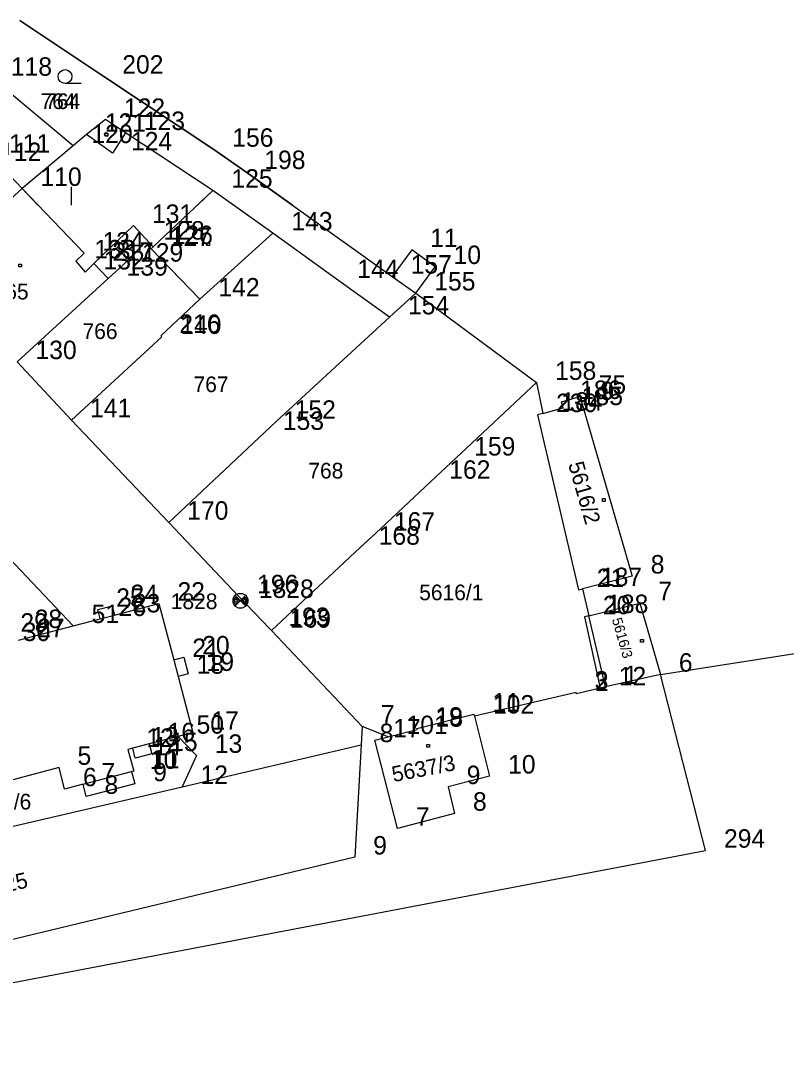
# Model space of a CAD drawing. Extents: x -822293 to -820259, y -1071573 to -1068794.
# Drawn here: x -821305.5 to -821222.5, y -1070091.5 to -1069980 of the extents above; entities that cross this region are included whole.
import ezdxf

# ---------------------------------------------------------------- set-up
doc = ezdxf.new("R2010")
doc.units = 0
for name, color, linetype in [('Vrstva 1', 7, 'Continuous'), ('Vrstva 11', 7, 'Continuous'), ('Vrstva 13', 7, 'Continuous'), ('Vrstva 14', 7, 'Continuous'), ('Vrstva 16', 7, 'Continuous'), ('Vrstva 18', 7, 'Continuous'), ('Vrstva 2', 7, 'Continuous'), ('Vrstva 25', 7, 'Continuous'), ('Vrstva 3', 7, 'Continuous'), ('Vrstva 5', 7, 'Continuous'), ('Vrstva 6', 7, 'Continuous'), ('Vrstva 62', 7, 'Continuous'), ('Vrstva 8', 7, 'Continuous'), ('Vrstva 9', 7, 'Continuous')]:
    doc.layers.add(name, color=color, linetype=linetype)

# ---------------------------------------------------------------- blocks, each defined once
blk = doc.blocks.new('Z402')
at = {"layer": 'Vrstva 2'}
for p, q in [((-10, 10), (20, 10)), ((-10, -20), (-10, 10)), ((20, 10), (20, -20)), ((20, -20), (-10, -20))]:
    blk.add_line(p, q, dxfattribs=at)
blk = doc.blocks.new('Z103')
at = {"layer": 'Vrstva 2'}
for p, q in [((-80, 20), (-60, 60)), ((-80, -20), (-80, 20)), ((-70, 20), (-50, 40)), ((-70, -20), (-70, 20)), ((-60, 60), (-20, 80)), ((-60, -60), (60, 60)), ((-60, 60), (60, -60)), ((-60, 10), (-50, 20)), ((-60, -10), (-60, 10)), ((-50, 40), (-10, 0)), ((-50, 20), (-30, 0)), ((-10, 0), (-50, -40)), ((-30, 0), (-50, -20)), ((-20, 80), (20, 80)), ((50, 40), (10, 0)), ((10, 0), (50, -40)), ((20, 80), (60, 60)), ((50, 20), (30, 0)), ((30, 0), (50, -20)), ((70, 20), (50, 40)), ((60, 10), (50, 20)), ((60, 60), (80, 20)), ((60, -10), (60, 10)), ((70, -20), (70, 20)), ((80, 20), (80, -20)), ((-60, -60), (-80, -20)), ((-50, -40), (-70, -20)), ((-50, -20), (-60, -10)), ((-20, -80), (-60, -60)), ((20, -80), (-20, -80)), ((60, -60), (20, -80)), ((50, -20), (60, -10)), ((50, -40), (70, -20)), ((80, -20), (60, -60))]:
    blk.add_line(p, q, dxfattribs=at)
blk = doc.blocks.new('02.07')
at = {"layer": 'Vrstva 1'}
blk.add_line((0, 0), (0, 2), dxfattribs=at)

msp = doc.modelspace()

# ---------------------------------------------------------------- linework, layer by layer
at = {"layer": 'Vrstva 1'}
for p, q in [((-821299.82, -1069993.57), (-821308.56, -1069986.27)), ((-821298.38, -1069992.35), (-821299.82, -1069993.57)), ((-821284.66, -1069998.4), (-821294.15, -1069992.15)), ((-821299.82, -1069993.57), (-821305.35, -1069998.21)), ((-821236.18, -1070050.87), (-821087.99, -1070027.64))]:
    msp.add_line(p, q, dxfattribs=at)
at = {"layer": 'Vrstva 13'}
for p, q in [((-821305.58, -1069979.99), (-821296.49, -1069986.04)), ((-821296.49, -1069986.04), (-821305.58, -1069979.99)), ((-821296.49, -1069986.04), (-821284.57, -1069993.97)), ((-821284.57, -1069993.97), (-821296.49, -1069986.04)), ((-821284.57, -1069993.97), (-821281.1, -1069996.38)), ((-821281.1, -1069996.38), (-821284.57, -1069993.97)), ((-821281.1, -1069996.38), (-821276.037, -1070000)), ((-821276.037, -1070000), (-821281.1, -1069996.38))]:
    msp.add_line(p, q, dxfattribs=at)
at = {"layer": 'Vrstva 2'}
for p, q in [((-821299.82, -1069993.57), (-821308.56, -1069986.27)), ((-821296.49, -1069986.04), (-821284.57, -1069993.97)), ((-821296.31, -1069990.73), (-821298.38, -1069992.35)), ((-821296.31, -1069990.73), (-821298.38, -1069992.35)), ((-821294.15, -1069992.15), (-821296.31, -1069990.73)), ((-821294.15, -1069992.15), (-821296.31, -1069990.73)), ((-821298.38, -1069992.35), (-821299.82, -1069993.57)), ((-821284.66, -1069998.4), (-821294.15, -1069992.15)), ((-821299.82, -1069993.57), (-821305.35, -1069998.21)), ((-821284.57, -1069993.97), (-821281.1, -1069996.38)), ((-821281.1, -1069996.38), (-821265.24, -1070007.72)), ((-821305.35, -1069998.21), (-821315.23, -1070007.23)), ((-821305.35, -1069998.21), (-821307.311, -1070000)), ((-821278.16, -1070003.04), (-821284.66, -1069998.4)), ((-821282.419, -1070000), (-821284.66, -1069998.4)), ((-821340.69, -1070002.53), (-821299.81, -1070045.6)), ((-821278.16, -1070003.04), (-821286.07, -1070010.2)), ((-821271.03, -1070008.2), (-821278.16, -1070003.04)), ((-821292.02, -1070004.03), (-821294.35, -1070006.42)), ((-821291.35, -1070004.73), (-821292.02, -1070004.03)), ((-821286.07, -1070010.2), (-821291.35, -1070004.73)), ((-821294.35, -1070006.42), (-821296.02, -1070007.94)), ((-821296.02, -1070007.94), (-821305.89, -1070016.99)), ((-821265.53, -1070012.14), (-821271.03, -1070008.2)), ((-821265.24, -1070007.72), (-821262.68, -1070009.55)), ((-821262.68, -1070009.55), (-821265.53, -1070012.14)), ((-821262.68, -1070009.55), (-821249.59, -1070019.24)), ((-821286.07, -1070010.2), (-821290.31, -1070014.15)), ((-821265.53, -1070012.14), (-821277.81, -1070023.46)), ((-821290.2, -1070014.26), (-821299.98, -1070023.29)), ((-821290.31, -1070014.15), (-821290.2, -1070014.26)), ((-821305.89, -1070016.99), (-821299.98, -1070023.29)), ((-821249.59, -1070019.24), (-821258.36, -1070027.44)), ((-821249.59, -1070019.24), (-821248.91, -1070022.58)), ((-821246.88, -1070021.31), (-821244.87, -1070020.75)), ((-821244.87, -1070020.75), (-821244.68, -1070021.43)), ((-821248.91, -1070022.58), (-821246.7, -1070021.98)), ((-821246.7, -1070021.98), (-821246.88, -1070021.31)), ((-821244.68, -1070021.43), (-821239.23, -1070040.23)), ((-821248.91, -1070022.58), (-821249.48, -1070022.73)), ((-821249.48, -1070022.73), (-821245.07, -1070041.7)), ((-821299.98, -1070023.29), (-821289.45, -1070034.4)), ((-821277.81, -1070023.46), (-821279.09, -1070024.66)), ((-821279.09, -1070024.66), (-821289.45, -1070034.4)), ((-821258.36, -1070027.44), (-821261.06, -1070029.96)), ((-821236.18, -1070050.87), (-821087.99, -1070027.64)), ((-821261.06, -1070029.96), (-821267.06, -1070035.58)), ((-821289.45, -1070034.4), (-821281.88, -1070042.37)), ((-821267.06, -1070035.58), (-821268.7, -1070037.11)), ((-821268.7, -1070037.11), (-821278.33, -1070046.1)), ((-821239.23, -1070040.23), (-821244.63, -1070041.59)), ((-821245.07, -1070041.7), (-821244.63, -1070041.59)), ((-821244.63, -1070041.59), (-821243.95, -1070044.52)), ((-821295.34, -1070044.45), (-821290.51, -1070043.17)), ((-821290.51, -1070043.17), (-821288.9, -1070049.28)), ((-821281.88, -1070042.37), (-821278.5, -1070045.92)), ((-821243.95, -1070044.52), (-821238.41, -1070043.13)), ((-821238.41, -1070043.13), (-821236.18, -1070050.87)), ((-821297.15, -1070043.84), (-821295.6, -1070043.44)), ((-821296.89, -1070044.84), (-821297.15, -1070043.84)), ((-821295.6, -1070043.44), (-821295.34, -1070044.45)), ((-821299.81, -1070045.6), (-821296.89, -1070044.84)), ((-821243.95, -1070044.52), (-821244.41, -1070044.64)), ((-821244.41, -1070044.64), (-821242.69, -1070052.35)), ((-821305.72, -1070047.14), (-821299.81, -1070045.6)), ((-821278.5, -1070045.92), (-821278.33, -1070046.1)), ((-821278.33, -1070046.1), (-821268.48, -1070056.5)), ((-821288.9, -1070049.28), (-821287.83, -1070049)), ((-821287.83, -1070049), (-821287.35, -1070050.79)), ((-821287.35, -1070050.79), (-821288.43, -1070051.09)), ((-821288.43, -1070051.09), (-821286.83, -1070057.17)), ((-821236.18, -1070050.87), (-821242.12, -1070052.22)), ((-821231.29, -1070069.95), (-821236.18, -1070050.87)), ((-821242.12, -1070052.22), (-821242.69, -1070052.35)), ((-821245.31, -1070052.82), (-821256.32, -1070055.41)), ((-821245.27, -1070052.96), (-821245.31, -1070052.82)), ((-821242.69, -1070052.35), (-821245.27, -1070052.96)), ((-821262.57, -1070056.72), (-821256.38, -1070055.19)), ((-821256.38, -1070055.19), (-821256.32, -1070055.41)), ((-821256.32, -1070055.41), (-821254.68, -1070061.91)), ((-821268.48, -1070056.5), (-821268.6, -1070058.51)), ((-821265.69, -1070057.64), (-821268.48, -1070056.5)), ((-821262.54, -1070056.84), (-821262.57, -1070056.72)), ((-821288.44, -1070057.59), (-821291.58, -1070058.41)), ((-821286.83, -1070057.17), (-821288.44, -1070057.59)), ((-821288.44, -1070057.59), (-821286.46, -1070059.67)), ((-821267.13, -1070058), (-821265.69, -1070057.64)), ((-821265.69, -1070057.64), (-821262.54, -1070056.84)), ((-821293.36, -1070058.88), (-821293.88, -1070059.02)), ((-821293.08, -1070059.95), (-821293.36, -1070058.88)), ((-821291.58, -1070058.41), (-821291.3, -1070059.48)), ((-821288.01, -1070063.04), (-821268.6, -1070058.51)), ((-821268.6, -1070058.51), (-821269.3, -1070070.69)), ((-821264.67, -1070067.57), (-821267.13, -1070058)), ((-821293.88, -1070059.02), (-821293.25, -1070061.35)), ((-821291.3, -1070059.48), (-821293.08, -1070059.95)), ((-821286.46, -1070059.67), (-821288.01, -1070063.04)), ((-821301.34, -1070060.97), (-821314.67, -1070064.51)), ((-821300.74, -1070063.29), (-821301.34, -1070060.97)), ((-821293.25, -1070061.35), (-821293.49, -1070061.41)), ((-821293.49, -1070061.41), (-821293.14, -1070062.74)), ((-821254.68, -1070061.91), (-821259.17, -1070063.06)), ((-821355.07, -1070078.67), (-821288.01, -1070063.04)), ((-821298.74, -1070062.77), (-821300.74, -1070063.29)), ((-821298.41, -1070064.11), (-821298.74, -1070062.77)), ((-821293.14, -1070062.74), (-821298.41, -1070064.11)), ((-821259.17, -1070063.06), (-821258.49, -1070065.94)), ((-821258.49, -1070065.94), (-821264.67, -1070067.57)), ((-821344.25, -1070091.52), (-821231.29, -1070069.95)), ((-821269.3, -1070070.69), (-821342.51, -1070088.26))]:
    msp.add_line(p, q, dxfattribs=at)
at = {"layer": 'Vrstva 25'}
msp.add_line((-821298.94, -1069986.81), (-821300.69, -1069986.81), dxfattribs=at)
for centre, radius in [((-821300.69, -1069986.06), 0.75), ((-821296.25, -1069992.31), 0.175)]:
    msp.add_circle(centre, radius, dxfattribs=at)
at = {"layer": 'Vrstva 3'}
for p, q in [((-821295.54, -1069994.37), (-821298.38, -1069992.35)), ((-821295.54, -1069994.37), (-821298.38, -1069992.35)), ((-821294.15, -1069992.15), (-821295.54, -1069994.37)), ((-821294.15, -1069992.15), (-821295.54, -1069994.37)), ((-821308.76, -1069994.61), (-821305.35, -1069998.21)), ((-821308.76, -1069994.61), (-821305.35, -1069998.21)), ((-821305.35, -1069998.21), (-821298.63, -1070005.22)), ((-821305.35, -1069998.21), (-821303.634, -1070000)), ((-821291.13, -1070004.52), (-821284.66, -1069998.4)), ((-821286.352, -1070000), (-821284.66, -1069998.4)), ((-821297.56, -1070006.33), (-821293.27, -1070002.22)), ((-821293.27, -1070002.22), (-821291.13, -1070004.52)), ((-821298.63, -1070005.22), (-821299.52, -1070006.07)), ((-821291.13, -1070004.52), (-821291.35, -1070004.73)), ((-821263.13, -1070004.85), (-821265.24, -1070007.72)), ((-821260.59, -1070006.68), (-821263.13, -1070004.85)), ((-821299.52, -1070006.07), (-821298.52, -1070007.26)), ((-821298.52, -1070007.26), (-821297.56, -1070006.33)), ((-821297.56, -1070006.33), (-821296.02, -1070007.94)), ((-821262.68, -1070009.55), (-821260.59, -1070006.68)), ((-821296.89, -1070044.84), (-821295.34, -1070044.45)), ((-821242.12, -1070052.22), (-821243.95, -1070044.52)), ((-821288.9, -1070049.28), (-821288.43, -1070051.09)), ((-821291.58, -1070058.41), (-821293.36, -1070058.88)), ((-821298.74, -1070062.77), (-821293.49, -1070061.41))]:
    msp.add_line(p, q, dxfattribs=at)
at = {"layer": 'Vrstva 8'}
for p, q in [((-821296.49, -1069986.04), (-821296.49, -1069986.04)), ((-821296.31, -1069990.73), (-821296.31, -1069990.73)), ((-821298.38, -1069992.35), (-821298.38, -1069992.35)), ((-821294.15, -1069992.15), (-821294.15, -1069992.15)), ((-821299.82, -1069993.57), (-821299.82, -1069993.57)), ((-821284.57, -1069993.97), (-821284.57, -1069993.97)), ((-821295.54, -1069994.37), (-821295.54, -1069994.37)), ((-821281.1, -1069996.38), (-821281.1, -1069996.38)), ((-821305.35, -1069998.21), (-821305.35, -1069998.21)), ((-821284.66, -1069998.4), (-821284.66, -1069998.4)), ((-821293.27, -1070002.22), (-821293.27, -1070002.22)), ((-821278.16, -1070003.04), (-821278.16, -1070003.04)), ((-821292.02, -1070004.03), (-821292.02, -1070004.03)), ((-821298.63, -1070005.22), (-821298.63, -1070005.22)), ((-821291.35, -1070004.73), (-821291.35, -1070004.73)), ((-821291.13, -1070004.52), (-821291.13, -1070004.52)), ((-821263.13, -1070004.85), (-821263.13, -1070004.85)), ((-821299.52, -1070006.07), (-821299.52, -1070006.07)), ((-821297.56, -1070006.33), (-821297.56, -1070006.33)), ((-821294.35, -1070006.42), (-821294.35, -1070006.42)), ((-821298.52, -1070007.26), (-821298.52, -1070007.26)), ((-821260.59, -1070006.68), (-821260.59, -1070006.68)), ((-821296.02, -1070007.94), (-821296.02, -1070007.94)), ((-821271.03, -1070008.2), (-821271.03, -1070008.2)), ((-821265.24, -1070007.72), (-821265.24, -1070007.72)), ((-821262.68, -1070009.55), (-821262.68, -1070009.55)), ((-821286.07, -1070010.2), (-821286.07, -1070010.2)), ((-821265.53, -1070012.14), (-821265.53, -1070012.14)), ((-821290.31, -1070014.15), (-821290.31, -1070014.15)), ((-821290.2, -1070014.26), (-821290.2, -1070014.26)), ((-821249.59, -1070019.24), (-821249.59, -1070019.24)), ((-821244.87, -1070020.75), (-821244.87, -1070020.75)), ((-821246.88, -1070021.31), (-821246.88, -1070021.31)), ((-821246.7, -1070021.98), (-821246.7, -1070021.98)), ((-821244.68, -1070021.43), (-821244.68, -1070021.43)), ((-821249.48, -1070022.73), (-821249.48, -1070022.73)), ((-821248.91, -1070022.58), (-821248.91, -1070022.58)), ((-821299.98, -1070023.29), (-821299.98, -1070023.29)), ((-821277.81, -1070023.46), (-821277.81, -1070023.46)), ((-821279.09, -1070024.66), (-821279.09, -1070024.66)), ((-821258.36, -1070027.44), (-821258.36, -1070027.44)), ((-821261.06, -1070029.96), (-821261.06, -1070029.96)), ((-821289.45, -1070034.4), (-821289.45, -1070034.4)), ((-821267.06, -1070035.58), (-821267.06, -1070035.58)), ((-821268.7, -1070037.11), (-821268.7, -1070037.11)), ((-821239.23, -1070040.23), (-821239.23, -1070040.23)), ((-821245.07, -1070041.7), (-821245.07, -1070041.7)), ((-821244.63, -1070041.59), (-821244.63, -1070041.59)), ((-821290.51, -1070043.17), (-821290.51, -1070043.17)), ((-821281.88, -1070042.37), (-821281.88, -1070042.37)), ((-821281.69, -1070042.88), (-821281.69, -1070042.88)), ((-821238.41, -1070043.13), (-821238.41, -1070043.13)), ((-821297.15, -1070043.84), (-821297.15, -1070043.84)), ((-821295.6, -1070043.44), (-821295.6, -1070043.44)), ((-821295.34, -1070044.45), (-821295.34, -1070044.45)), ((-821296.89, -1070044.84), (-821296.89, -1070044.84)), ((-821244.41, -1070044.64), (-821244.41, -1070044.64)), ((-821243.95, -1070044.52), (-821243.95, -1070044.52)), ((-821299.81, -1070045.6), (-821299.81, -1070045.6)), ((-821278.5, -1070045.92), (-821278.5, -1070045.92)), ((-821278.33, -1070046.1), (-821278.33, -1070046.1)), ((-821288.9, -1070049.28), (-821288.9, -1070049.28)), ((-821287.83, -1070049), (-821287.83, -1070049)), ((-821288.43, -1070051.09), (-821288.43, -1070051.09)), ((-821287.35, -1070050.79), (-821287.35, -1070050.79)), ((-821236.18, -1070050.87), (-821236.18, -1070050.87)), ((-821242.12, -1070052.22), (-821242.12, -1070052.22)), ((-821245.31, -1070052.82), (-821245.31, -1070052.82)), ((-821245.27, -1070052.96), (-821245.27, -1070052.96)), ((-821242.69, -1070052.35), (-821242.69, -1070052.35)), ((-821256.38, -1070055.19), (-821256.38, -1070055.19)), ((-821256.32, -1070055.41), (-821256.32, -1070055.41)), ((-821268.48, -1070056.5), (-821268.48, -1070056.5)), ((-821262.57, -1070056.72), (-821262.57, -1070056.72)), ((-821288.44, -1070057.59), (-821288.44, -1070057.59)), ((-821286.83, -1070057.17), (-821286.83, -1070057.17)), ((-821265.69, -1070057.64), (-821265.69, -1070057.64)), ((-821262.54, -1070056.84), (-821262.54, -1070056.84)), ((-821293.36, -1070058.88), (-821293.36, -1070058.88)), ((-821291.58, -1070058.41), (-821291.58, -1070058.41)), ((-821268.6, -1070058.51), (-821268.6, -1070058.51)), ((-821267.13, -1070058), (-821267.13, -1070058)), ((-821293.88, -1070059.02), (-821293.88, -1070059.02)), ((-821293.08, -1070059.95), (-821293.08, -1070059.95)), ((-821291.3, -1070059.48), (-821291.3, -1070059.48)), ((-821286.46, -1070059.67), (-821286.46, -1070059.67)), ((-821301.34, -1070060.97), (-821301.34, -1070060.97)), ((-821293.49, -1070061.41), (-821293.49, -1070061.41)), ((-821293.25, -1070061.35), (-821293.25, -1070061.35)), ((-821254.68, -1070061.91), (-821254.68, -1070061.91)), ((-821300.74, -1070063.29), (-821300.74, -1070063.29)), ((-821298.74, -1070062.77), (-821298.74, -1070062.77)), ((-821293.14, -1070062.74), (-821293.14, -1070062.74)), ((-821288.01, -1070063.04), (-821288.01, -1070063.04)), ((-821259.17, -1070063.06), (-821259.17, -1070063.06)), ((-821298.41, -1070064.11), (-821298.41, -1070064.11)), ((-821258.49, -1070065.94), (-821258.49, -1070065.94)), ((-821264.67, -1070067.57), (-821264.67, -1070067.57)), ((-821231.29, -1070069.95), (-821231.29, -1070069.95)), ((-821269.3, -1070070.69), (-821269.3, -1070070.69))]:
    msp.add_line(p, q, dxfattribs=at)

# ---------------------------------------------------------------- block references
at = {"layer": 'Vrstva 11', "xscale": 0.01, "yscale": 0.01}
for p in [(-821296.25, -1069992.31), (-821285.22, -1070004.18), (-821294.65, -1070005.11), (-821305.61, -1070006.49), (-821242.35, -1070031.91), (-821238.22, -1070047.18), (-821261.4, -1070058.57)]:
    msp.add_blockref('Z402', p, dxfattribs=at)
at = {"layer": 'Vrstva 14', "xscale": 0.01, "yscale": 0.01}
msp.add_blockref('Z103', (-821281.69, -1070042.88), dxfattribs=at)
at = {"layer": 'Vrstva 62'}
msp.add_blockref('02.07', (-821300, -1070000), dxfattribs=at)

# ---------------------------------------------------------------- texts
at = {"layer": 'Vrstva 16'}
msp.add_text('1828', height=1.7, dxfattribs=at).set_placement((-821289.23, -1070043.79))
at = {"layer": 'Vrstva 18'}
msp.add_text('764', height=1.7, dxfattribs=at).set_placement((-821302.839, -1069989.58))
at = {"layer": 'Vrstva 5'}
for s, p in [('764', (-821303.346, -1069989.58)), ('5616/1', (-821262.313, -1070042.83)), ('772/6', (-821310.036, -1070065.51))]:
    msp.add_text(s, height=1.7, dxfattribs=at).set_placement(p)
msp.add_text('5325', height=1.7, rotation=13, dxfattribs=at).set_placement((-821309.53, -1070075.076))
at = {"layer": 'Vrstva 6'}
for s, p in [('765', (-821308.428, -1070010.22)), ('766', (-821298.796, -1070014.51)), ('767', (-821286.766, -1070020.27)), ('768', (-821274.326, -1070029.63))]:
    msp.add_text(s, height=1.7, dxfattribs=at).set_placement(p)
for s, height, rotation, p in [('5616/2', 1.7, 286, (-821246.188, -1070028.068)), ('5616/3', 1.1, 286, (-821241.446, -1070044.899)), ('5637/3', 1.699, 11, (-821265.106, -1070062.555))]:
    msp.add_text(s, height=height, rotation=rotation, dxfattribs=at).set_placement(p)
at = {"layer": 'Vrstva 9'}
for s, p in [('118', (-821306.56, -1069985.97)), ('202', (-821294.49, -1069985.74)), ('122', (-821294.31, -1069990.43)), ('123', (-821292.15, -1069991.85)), ('121', (-821296.38, -1069992.05)), ('120', (-821297.82, -1069993.27)), ('124', (-821293.54, -1069994.07)), ('156', (-821282.57, -1069993.67)), ('111', (-821306.76, -1069994.31)), ('112', (-821307.72, -1069995.22)), ('198', (-821279.1, -1069996.08)), ('110', (-821303.35, -1069997.91)), ('125', (-821282.66, -1069998.1)), ('131', (-821291.27, -1070001.92)), ('143', (-821276.16, -1070002.74)), ('128', (-821290.02, -1070003.73)), ('134', (-821296.63, -1070004.92)), ('127', (-821289.35, -1070004.43)), ('126', (-821289.13, -1070004.22)), ('11', (-821261.13, -1070004.55)), ('133', (-821297.52, -1070005.77)), ('217', (-821295.56, -1070006.03)), ('129', (-821292.35, -1070006.12)), ('132', (-821296.52, -1070006.96)), ('157', (-821263.24, -1070007.42)), ('10', (-821258.59, -1070006.38)), ('139', (-821294.02, -1070007.64)), ('144', (-821269.03, -1070007.9)), ('155', (-821260.68, -1070009.25)), ('142', (-821284.07, -1070009.9)), ('154', (-821263.53, -1070011.84)), ('216', (-821288.31, -1070013.85)), ('140', (-821288.2, -1070013.96)), ('130', (-821303.89, -1070016.69)), ('158', (-821247.59, -1070018.94)), ('75', (-821242.87, -1070020.45)), ('186', (-821244.88, -1070021.01)), ('185', (-821244.7, -1070021.68)), ('9', (-821242.68, -1070021.13)), ('141', (-821297.98, -1070022.99)), ('230', (-821247.48, -1070022.43)), ('184', (-821246.91, -1070022.28)), ('152', (-821275.81, -1070023.16)), ('153', (-821277.09, -1070024.36)), ('159', (-821256.36, -1070027.14)), ('162', (-821259.06, -1070029.66)), ('170', (-821287.45, -1070034.1)), ('167', (-821265.06, -1070035.28)), ('168', (-821266.7, -1070036.81)), ('8', (-821237.23, -1070039.93)), ('21', (-821243.07, -1070041.4)), ('187', (-821242.63, -1070041.29)), ('24', (-821293.6, -1070043.14)), ('22', (-821288.51, -1070042.87)), ('196', (-821279.88, -1070042.07)), ('1828', (-821279.69, -1070042.58)), ('7', (-821236.41, -1070042.83)), ('25', (-821295.15, -1070043.54)), ('23', (-821293.34, -1070044.15)), ('188', (-821241.95, -1070044.22)), ('51', (-821297.81, -1070045.3)), ('26', (-821294.89, -1070044.54)), ('20', (-821242.41, -1070044.34)), ('29', (-821305.53, -1070046.24)), ('28', (-821303.98, -1070045.84)), ('193', (-821276.5, -1070045.62)), ('169', (-821276.33, -1070045.8)), ('30', (-821305.27, -1070047.25)), ('27', (-821303.72, -1070046.84)), ('20', (-821285.83, -1070048.7)), ('21', (-821286.9, -1070048.98)), ('18', (-821286.43, -1070050.79)), ('19', (-821285.35, -1070050.49)), ('6', (-821234.18, -1070050.57)), ('12', (-821240.69, -1070052.05)), ('1', (-821240.12, -1070051.92)), ('3', (-821243.31, -1070052.52)), ('2', (-821243.27, -1070052.66)), ('11', (-821254.38, -1070054.89)), ('102', (-821254.32, -1070055.11)), ('7', (-821266.48, -1070056.2)), ('19', (-821260.57, -1070056.42)), ('50', (-821286.44, -1070057.29)), ('17', (-821284.83, -1070056.87)), ('101', (-821263.69, -1070057.34)), ('18', (-821260.54, -1070056.54)), ('12', (-821291.88, -1070058.72)), ('13', (-821291.36, -1070058.58)), ('16', (-821289.58, -1070058.11)), ('8', (-821266.6, -1070058.21)), ('17', (-821265.13, -1070057.7)), ('14', (-821291.08, -1070059.65)), ('15', (-821289.3, -1070059.18)), ('13', (-821284.46, -1070059.37)), ('5', (-821299.34, -1070060.67)), ('10', (-821291.49, -1070061.11)), ('11', (-821291.25, -1070061.05)), ('10', (-821252.68, -1070061.61)), ('6', (-821298.74, -1070062.99)), ('7', (-821296.74, -1070062.47)), ('9', (-821291.14, -1070062.44)), ('12', (-821286.01, -1070062.74)), ('9', (-821257.17, -1070062.76)), ('8', (-821296.41, -1070063.81)), ('8', (-821256.49, -1070065.64)), ('7', (-821262.67, -1070067.27)), ('294', (-821229.29, -1070069.65)), ('9', (-821267.3, -1070070.39))]:
    msp.add_text(s, height=2, dxfattribs=at).set_placement(p)

doc.saveas('drawing.dxf')
